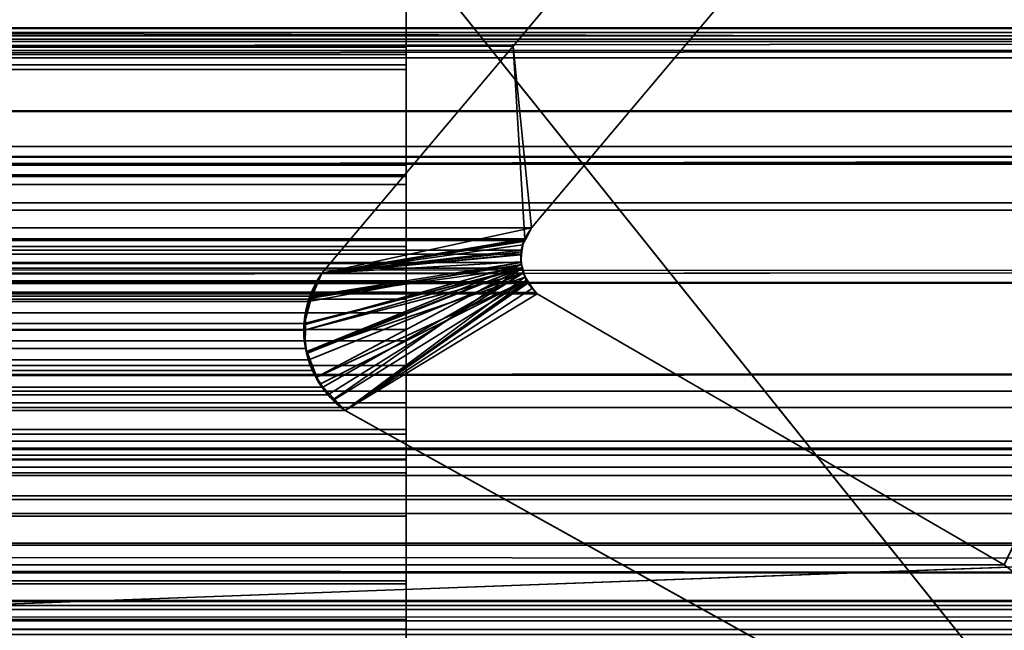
# Model space of a CAD drawing. Header units: millimetres. Extents: x -508 to 6708, y -110 to 248.
# Tile 963 of 1056: x 1846.25 to 1850.71, y -2.59 to 0.17. Entities that reach past the tile are written whole.
import ezdxf

# ---------------------------------------------------------------- set-up
doc = ezdxf.new("R2010")
doc.units = ezdxf.units.MM
doc.layers.add('151', color=7, linetype='Continuous', true_color=0xffffff)

# ---------------------------------------------------------------- blocks, each defined once
blk = doc.blocks.new('UG_SURFACE_002')
at = {"layer": '151', "color": 252, "linetype": 'Continuous', "lineweight": 35}
for points in [[(2057.4999, -5.3, 2215.25), (2057.4999, 229.4, 2215.25), (942.5, 229.4, 2215.25), (942.5, -5.3, 2215.25)], [(1092.5, -5.3, 2065.2499), (1092.5, 229.4, 2065.2499), (1907.5, 229.4, 2065.2499), (1907.5, -5.3, 2065.2499)]]:
    blk.add_3dface(points, dxfattribs=at)
blk = doc.blocks.new('UG_SURFACE_034')
at = {"layer": '151', "color": 252, "linetype": 'Continuous', "lineweight": 35}
for points in [[(1141, 0, 2), (1859, 0, 2), (1859, -2), (1141, -2)], [(1141, 0, 2), (1141, 0, 2017), (1859, 0, 2017), (1859, 0, 2)], [(1141, -26, 2017), (1859, -26, 2017), (1859, 0, 2017), (1141, 0, 2017)], [(1832, -3), (1168, -3), (1141, -2), (1859, -2)], [(1859, -2), (1859, -9), (1832, -9), (1832, -3)]]:
    blk.add_3dface(points, dxfattribs=at)
blk = doc.blocks.new('UG_SURFACE_256')
at = {"layer": '151', "color": 252, "linetype": 'Continuous', "lineweight": 35}
for points in [[(1135.5, -22.22, 2021.75), (1864.5, -22.22, 2021.75), (1864.5, 61.62, 2021.75), (1135.5, 61.62, 2021.75)], [(1137, -22.22, 2020.2501), (1137, 61.62, 2020.2501), (1863, 61.62, 2020.2501), (1863, -22.22, 2020.2501)]]:
    blk.add_3dface(points, dxfattribs=at)
blk = doc.blocks.new('UG_SURFACE_259')
at = {"layer": '151', "color": 7, "linetype": 'Continuous', "lineweight": 35}
for points in [[(1862.1695, 0.0733, 2019.4194), (1137.825, 1.6459, 2019.4249), (1137.7392, -0.6892, 2019.5107)], [(1862.1695, 0.0733, 2019.4194), (1862.175, 1.6459, 2019.4249), (1137.825, 1.6459, 2019.4249)], [(1142.0786, 0.7573, 2015.1713), (1857.9214, 0.7573, 2015.1713), (1857.2749, 0.074, 2014.5249), (1142.7251, 0.074, 2014.5249)], [(1849.0372, 0.7131, 2006.2871), (1848.485, 0.0529, 2005.7349), (1151.515, 0.0529, 2005.7349), (1150.9628, 0.7131, 2006.2871)], [(1848.485, 0.0529, 2005.7349), (1849.0372, 0.7131, 2006.2871), (1849.5073, 0.345, 2006.7573), (1848.5689, -0.7697, 2005.8188)], [(1150.4927, 0.345, 2006.7573), (1151.4311, -0.7697, 2005.8188), (1848.5689, -0.7697, 2005.8188), (1849.5073, 0.345, 2006.7573)], [(1858.5011, 0.1363, 2015.7511), (1141.4968, 0.1297, 2015.7533), (1141.5606, 0.1255, 2015.6894)], [(1858.5011, 0.1363, 2015.7511), (1858.5031, 0.1361, 2015.753), (1141.4968, 0.1297, 2015.7533)], [(1141.4968, 0.1297, 2015.7533), (1858.5031, 0.1361, 2015.753), (1858.5515, 0.1329, 2015.8014)], [(1141.5606, 0.1255, 2015.6894), (1858.4315, 0.1144, 2015.6815), (1858.5011, 0.1363, 2015.7511)], [(1858.5515, 0.1329, 2015.8014), (1860.0085, -0.4009, 2017.2584), (1139.9915, -0.4009, 2017.2584), (1141.4485, 0.1329, 2015.8014)], [(1858.5515, 0.1329, 2015.8014), (1141.4485, 0.1329, 2015.8014), (1141.4968, 0.1297, 2015.7533)], [(1141.5606, 0.1255, 2015.6894), (1141.5691, 0.1208, 2015.6808), (1858.4315, 0.1144, 2015.6815)], [(1858.3826, 0.0991, 2015.6326), (1141.5691, 0.1208, 2015.6808), (1141.6334, 0.0854, 2015.6167)], [(1858.3826, 0.0991, 2015.6326), (1858.4315, 0.1144, 2015.6815), (1141.5691, 0.1208, 2015.6808)], [(1141.6334, 0.0854, 2015.6167), (1858.3674, 0.0844, 2015.6174), (1858.3826, 0.0991, 2015.6326)], [(1137.7392, -0.6892, 2019.5107), (1862.2143, -0.6902, 2019.4643), (1862.1695, 0.0733, 2019.4194)], [(1858.3674, 0.0844, 2015.6174), (1141.6334, 0.0854, 2015.6167), (1141.6433, 0.08, 2015.6066)], [(1141.6433, 0.08, 2015.6066), (1858.3143, 0.0331, 2015.5642), (1858.3674, 0.0844, 2015.6174)], [(1141.6433, 0.08, 2015.6066), (1141.6857, 0.0331, 2015.5642), (1858.3143, 0.0331, 2015.5642)], [(1142.7251, 0.074, 2014.5249), (1857.2749, 0.074, 2014.5249), (1856.9752, -0.2428, 2014.2252)], [(1143.0248, -0.2428, 2014.2252), (1142.7251, 0.074, 2014.5249), (1856.9752, -0.2428, 2014.2252)], [(1848.485, 0.0529, 2005.7349), (1847.6192, -0.975, 2004.8692), (1152.3808, -0.975, 2004.8692), (1151.515, 0.0529, 2005.7349)], [(1848.5689, -0.7697, 2005.8188), (1848.5376, -0.8193, 2005.7876), (1847.6192, -0.975, 2004.8692), (1848.485, 0.0529, 2005.7349)], [(1858.3143, 0.0331, 2015.5642), (1141.6857, 0.0331, 2015.5642), (1142.3917, -0.5588, 2014.8582)], [(1142.3917, -0.5588, 2014.8582), (1857.6423, -0.6579, 2014.8923), (1858.3143, 0.0331, 2015.5642)], [(1856.9752, -0.2428, 2014.2252), (1855.5887, -1.0174, 2012.8386), (1144.4113, -1.0174, 2012.8386), (1143.0248, -0.2428, 2014.2252)], [(1139.577, -0.484, 2017.673), (1860.0085, -0.4009, 2017.2584), (1860.3992, -0.4821, 2017.6492)], [(1139.577, -0.484, 2017.673), (1139.9915, -0.4009, 2017.2584), (1860.0085, -0.4009, 2017.2584)], [(1138.7697, -1.8721, 2018.4803), (1861.1926, -0.4501, 2018.4426), (1861.187, -1.4242, 2018.4369)], [(1138.7697, -1.8721, 2018.4803), (1138.8074, -0.4501, 2018.4426), (1861.1926, -0.4501, 2018.4426)], [(1138.8124, -0.4479, 2018.4376), (1861.1876, -0.4479, 2018.4376), (1861.1926, -0.4501, 2018.4426), (1138.8074, -0.4501, 2018.4426)], [(1861.1853, -0.4469, 2018.4352), (1138.8124, -0.4479, 2018.4376), (1138.8147, -0.4469, 2018.4352)], [(1861.1853, -0.4469, 2018.4352), (1861.1876, -0.4479, 2018.4376), (1138.8124, -0.4479, 2018.4376)], [(1138.8147, -0.4469, 2018.4352), (1138.8216, -0.4472, 2018.4283), (1861.1785, -0.4472, 2018.4286)], [(1861.1785, -0.4472, 2018.4286), (1861.1853, -0.4469, 2018.4352), (1138.8147, -0.4469, 2018.4352)], [(1138.8216, -0.4472, 2018.4283), (1138.8431, -0.4483, 2018.4069), (1861.1569, -0.4482, 2018.4071)], [(1861.1569, -0.4482, 2018.4071), (1861.1785, -0.4472, 2018.4286), (1138.8216, -0.4472, 2018.4283)], [(1861.1029, -0.4506, 2018.353), (1861.1569, -0.4482, 2018.4071), (1138.8431, -0.4483, 2018.4069)], [(1138.8431, -0.4483, 2018.4069), (1138.8972, -0.4509, 2018.3527), (1861.1029, -0.4506, 2018.353)], [(1860.4814, -0.4784, 2017.7314), (1861.1029, -0.4506, 2018.353), (1138.8972, -0.4509, 2018.3527)], [(1138.8972, -0.4509, 2018.3527), (1139.5192, -0.4812, 2017.731), (1860.4814, -0.4784, 2017.7314)], [(1860.3992, -0.4821, 2017.6492), (1860.4814, -0.4784, 2017.7314), (1139.5192, -0.4812, 2017.731)], [(1860.3992, -0.4821, 2017.6492), (1139.5192, -0.4812, 2017.731), (1139.577, -0.484, 2017.673)], [(1857.3426, -0.9661, 2014.5926), (1142.3917, -0.5588, 2014.8582), (1143.8079, -1.7461, 2013.4423)], [(1857.3426, -0.9661, 2014.5926), (1857.6423, -0.6579, 2014.8923), (1142.3917, -0.5588, 2014.8582)], [(1862.3573, -3.122, 2019.6073), (1137.7392, -0.6892, 2019.5107), (1137.651, -3.0879, 2019.5992)], [(1862.3573, -3.122, 2019.6073), (1862.2143, -0.6902, 2019.4643), (1137.7392, -0.6892, 2019.5107)], [(1848.5376, -0.8193, 2005.7876), (1151.4311, -0.7697, 2005.8188), (1151.4624, -0.8193, 2005.7876)], [(1848.5376, -0.8193, 2005.7876), (1848.5689, -0.7697, 2005.8188), (1151.4311, -0.7697, 2005.8188)], [(1151.4624, -0.8193, 2005.7876), (1848.5349, -0.8277, 2005.785), (1848.5376, -0.8193, 2005.7876)], [(1151.4624, -0.8193, 2005.7876), (1151.4651, -0.8277, 2005.785), (1848.5349, -0.8277, 2005.785)], [(1848.5218, -0.8706, 2005.7719), (1151.4651, -0.8277, 2005.785), (1151.4782, -0.8706, 2005.7719)], [(1848.5218, -0.8706, 2005.7719), (1848.5349, -0.8277, 2005.785), (1151.4651, -0.8277, 2005.785)], [(1847.6192, -0.975, 2004.8692), (1848.5376, -0.8193, 2005.7876), (1848.5349, -0.8277, 2005.785)], [(1848.5349, -0.8277, 2005.785), (1848.5218, -0.8706, 2005.7719), (1847.6192, -0.975, 2004.8692)], [(1151.4782, -0.8706, 2005.7719), (1848.5212, -0.8888, 2005.7712), (1848.5218, -0.8706, 2005.7719)], [(1151.4782, -0.8706, 2005.7719), (1151.4788, -0.8888, 2005.7712), (1848.5212, -0.8888, 2005.7712)], [(1848.5198, -0.9267, 2005.7697), (1151.4788, -0.8888, 2005.7712), (1151.4802, -0.9267, 2005.7697)], [(1848.5198, -0.9267, 2005.7697), (1848.5212, -0.8888, 2005.7712), (1151.4788, -0.8888, 2005.7712)], [(1847.5642, -1.0787, 2004.8144), (1847.6192, -0.975, 2004.8692), (1848.5212, -0.8888, 2005.7712), (1848.5198, -0.9267, 2005.7697)], [(1847.6192, -0.975, 2004.8692), (1848.5218, -0.8706, 2005.7719), (1848.5212, -0.8888, 2005.7712)], [(1151.4802, -0.9267, 2005.7697), (1151.4745, -0.953, 2005.7755), (1848.5255, -0.953, 2005.7755)], [(1151.4802, -0.9267, 2005.7697), (1848.5255, -0.953, 2005.7755), (1848.5198, -0.9267, 2005.7697)], [(1847.5375, -1.2035, 2004.7874), (1847.559, -1.1034, 2004.8089), (1848.5198, -0.9267, 2005.7697), (1848.5255, -0.953, 2005.7755)], [(1848.5198, -0.9267, 2005.7697), (1847.559, -1.1034, 2004.8089), (1847.5642, -1.0787, 2004.8144)], [(1857.3426, -0.9661, 2014.5926), (1143.8079, -1.7461, 2013.4423), (1144.1107, -1.8301, 2013.1392)], [(1144.1107, -1.8301, 2013.1392), (1855.8663, -1.7668, 2013.1164), (1857.3426, -0.9661, 2014.5926)], [(1151.4696, -0.9755, 2005.7805), (1151.4506, -1.0149, 2005.7993), (1848.5494, -1.0149, 2005.7993)], [(1848.5304, -0.9755, 2005.7805), (1151.4745, -0.953, 2005.7755), (1151.4696, -0.9755, 2005.7805)], [(1151.4696, -0.9755, 2005.7805), (1848.5494, -1.0149, 2005.7993), (1848.5304, -0.9755, 2005.7805)], [(1848.5304, -0.9755, 2005.7805), (1848.5255, -0.953, 2005.7755), (1151.4745, -0.953, 2005.7755)], [(1152.4287, -1.0611, 2004.8213), (1152.3808, -0.975, 2004.8692), (1847.6192, -0.975, 2004.8692)], [(1152.4287, -1.0611, 2004.8213), (1847.6192, -0.975, 2004.8692), (1847.5642, -1.0787, 2004.8144)], [(1848.5255, -0.953, 2005.7755), (1847.5394, -1.2338, 2004.7894), (1847.5375, -1.2035, 2004.7874)], [(1848.5255, -0.953, 2005.7755), (1848.5304, -0.9755, 2005.7805), (1847.5394, -1.2338, 2004.7894)], [(1847.5603, -1.3678, 2004.8103), (1847.5444, -1.3168, 2004.7944), (1847.5394, -1.2338, 2004.7894), (1848.5304, -0.9755, 2005.7805)], [(1847.6231, -1.4908, 2004.8733), (1847.5751, -1.4152, 2004.8251), (1847.5603, -1.3678, 2004.8103), (1848.5304, -0.9755, 2005.7805)], [(1848.5304, -0.9755, 2005.7805), (1847.6459, -1.5265, 2004.8959), (1847.6231, -1.4908, 2004.8733)], [(1847.7236, -1.597, 2004.9736), (1847.6459, -1.5265, 2004.8959), (1848.5304, -0.9755, 2005.7805), (1848.5494, -1.0149, 2005.7993)], [(1145.2919, -1.5094, 2011.9581), (1144.4113, -1.0174, 2012.8386), (1855.5887, -1.0174, 2012.8386)], [(1145.2919, -1.5094, 2011.9581), (1855.5887, -1.0174, 2012.8386), (1854.7081, -1.5094, 2011.9581)], [(1151.4481, -1.0203, 2005.8019), (1151.4113, -1.0624, 2005.8386), (1848.5887, -1.0624, 2005.8386)], [(1848.5519, -1.0203, 2005.8019), (1151.4506, -1.0149, 2005.7993), (1151.4481, -1.0203, 2005.8019)], [(1151.4481, -1.0203, 2005.8019), (1848.5887, -1.0624, 2005.8386), (1848.5519, -1.0203, 2005.8019)], [(1848.5519, -1.0203, 2005.8019), (1848.5494, -1.0149, 2005.7993), (1151.4506, -1.0149, 2005.7993)], [(1848.5494, -1.0149, 2005.7993), (1848.5519, -1.0203, 2005.8019), (1847.7236, -1.597, 2004.9736)], [(1847.7236, -1.597, 2004.9736), (1848.5519, -1.0203, 2005.8019), (1848.5887, -1.0624, 2005.8386), (1848.5944, -1.0688, 2005.8444)], [(1151.4056, -1.0688, 2005.8444), (1149.2902, -2.2961, 2007.9598), (1850.7098, -2.2961, 2007.9598), (1848.5944, -1.0688, 2005.8444)], [(1151.4056, -1.0688, 2005.8444), (1848.5944, -1.0688, 2005.8444), (1848.5887, -1.0624, 2005.8386), (1151.4113, -1.0624, 2005.8386)], [(1847.5642, -1.0787, 2004.8144), (1152.4411, -1.1038, 2004.8089), (1152.4287, -1.0611, 2004.8213)], [(1848.5944, -1.0688, 2005.8444), (1850.7098, -2.2961, 2007.9598), (1855.1005, -5.6975, 2012.3506), (1847.7236, -1.597, 2004.9736)], [(1847.5642, -1.0787, 2004.8144), (1847.559, -1.1034, 2004.8089), (1152.4411, -1.1038, 2004.8089)], [(1152.4574, -1.1601, 2004.7927), (1152.4411, -1.1038, 2004.8089), (1847.559, -1.1034, 2004.8089)], [(1152.4574, -1.1601, 2004.7927), (1847.559, -1.1034, 2004.8089), (1847.5375, -1.2035, 2004.7874)], [(1847.5375, -1.2035, 2004.7874), (1152.4602, -1.2344, 2004.7898), (1152.4574, -1.1601, 2004.7927)], [(1847.5375, -1.2035, 2004.7874), (1847.5394, -1.2338, 2004.7894), (1152.4602, -1.2344, 2004.7898)], [(1152.4616, -1.2735, 2004.7884), (1152.4602, -1.2344, 2004.7898), (1847.5394, -1.2338, 2004.7894)], [(1152.4616, -1.2735, 2004.7884), (1847.5394, -1.2338, 2004.7894), (1847.5444, -1.3168, 2004.7944)], [(1847.5444, -1.3168, 2004.7944), (1152.4409, -1.3689, 2004.8091), (1152.4616, -1.2735, 2004.7884)], [(1847.5444, -1.3168, 2004.7944), (1847.5603, -1.3678, 2004.8103), (1152.4409, -1.3689, 2004.8091)], [(1152.3827, -1.4899, 2004.8673), (1847.5603, -1.3678, 2004.8103), (1847.5751, -1.4152, 2004.8251)], [(1152.3827, -1.4899, 2004.8673), (1152.4382, -1.3818, 2004.8118), (1847.5603, -1.3678, 2004.8103)], [(1152.4382, -1.3818, 2004.8118), (1152.4409, -1.3689, 2004.8091), (1847.5603, -1.3678, 2004.8103)], [(1861.187, -1.4242, 2018.4369), (1138.6945, -2.2, 2018.5554), (1138.7697, -1.8721, 2018.4803)], [(1861.187, -1.4242, 2018.4369), (1861.2999, -2.2073, 2018.5499), (1138.6945, -2.2, 2018.5554)], [(1847.5751, -1.4152, 2004.8251), (1152.379, -1.4936, 2004.8709), (1152.3827, -1.4899, 2004.8673)], [(1847.5751, -1.4152, 2004.8251), (1847.6231, -1.4908, 2004.8733), (1152.379, -1.4936, 2004.8709)], [(1854.7081, -1.5094, 2011.9581), (1853.6898, -1.5839, 2010.9398), (1146.3102, -1.5839, 2010.9398), (1145.2919, -1.5094, 2011.9581)], [(1847.6459, -1.5265, 2004.8959), (1152.2764, -1.597, 2004.9736), (1152.379, -1.4936, 2004.8709)], [(1152.379, -1.4936, 2004.8709), (1847.6231, -1.4908, 2004.8733), (1847.6459, -1.5265, 2004.8959)], [(1847.6459, -1.5265, 2004.8959), (1847.7236, -1.597, 2004.9736), (1152.2764, -1.597, 2004.9736)], [(1847.7236, -1.597, 2004.9736), (1855.1005, -5.6975, 2012.3506), (1144.8995, -5.6975, 2012.3506), (1152.2764, -1.597, 2004.9736)], [(1146.3102, -1.5839, 2010.9398), (1853.6898, -1.5839, 2010.9398), (1851.6124, -1.7357, 2008.8625), (1148.3876, -1.7357, 2008.8625)], [(1148.3876, -1.7357, 2008.8625), (1851.6124, -1.7357, 2008.8625), (1851.3709, -1.7731, 2008.621)], [(1851.3709, -1.7731, 2008.621), (1148.6272, -1.7874, 2008.6229), (1148.3876, -1.7357, 2008.8625)], [(1854.9417, -2.2682, 2012.1918), (1855.8663, -1.7668, 2013.1164), (1144.1107, -1.8301, 2013.1392)], [(1148.6272, -1.7874, 2008.6229), (1851.3709, -1.7731, 2008.621), (1851.1984, -1.7998, 2008.4484)], [(1851.1984, -1.7998, 2008.4484), (1148.8875, -1.8436, 2008.3625), (1148.6272, -1.7874, 2008.6229)], [(1851.1984, -1.7998, 2008.4484), (1851.1159, -1.8538, 2008.3659), (1148.8875, -1.8436, 2008.3625)], [(1144.1107, -1.8301, 2013.1392), (1146.1316, -2.3904, 2011.1184), (1853.879, -2.3308, 2011.1289)], [(1853.879, -2.3308, 2011.1289), (1854.9417, -2.2682, 2012.1918), (1144.1107, -1.8301, 2013.1392)], [(1148.8959, -1.8454, 2008.3542), (1148.8875, -1.8436, 2008.3625), (1851.1159, -1.8538, 2008.3659)], [(1148.8959, -1.8454, 2008.3542), (1851.1159, -1.8538, 2008.3659), (1851.0584, -1.8916, 2008.3084)], [(1851.0584, -1.8916, 2008.3084), (1148.9431, -1.8844, 2008.307), (1148.8959, -1.8454, 2008.3542)], [(1149.1449, -2.0515, 2008.105), (1148.9431, -1.8844, 2008.307), (1851.0584, -1.8916, 2008.3084)], [(1149.1449, -2.0515, 2008.105), (1851.0584, -1.8916, 2008.3084), (1850.9189, -1.9829, 2008.1689)], [(1850.9189, -1.9829, 2008.1689), (1149.1468, -2.0545, 2008.1031), (1149.1449, -2.0515, 2008.105)], [(1850.9189, -1.9829, 2008.1689), (1850.8581, -2.0629, 2008.1081), (1149.1468, -2.0545, 2008.1031)], [(1149.1468, -2.0545, 2008.1031), (1850.8581, -2.0629, 2008.1081), (1850.7555, -2.1981, 2008.0054)], [(1850.7555, -2.1981, 2008.0054), (1149.2902, -2.2961, 2007.9598), (1149.1468, -2.0545, 2008.1031)], [(1861.413, -2.9929, 2018.6632), (1138.1754, -4.4656, 2019.0747), (1138.6945, -2.2, 2018.5554)], [(1138.6945, -2.2, 2018.5554), (1861.2999, -2.2073, 2018.5499), (1861.413, -2.9929, 2018.6632)], [(1850.7555, -2.1981, 2008.0054), (1850.7098, -2.2961, 2007.9598), (1149.2902, -2.2961, 2007.9598)], [(1853.879, -2.3308, 2011.1289), (1146.1316, -2.3904, 2011.1184), (1146.7457, -2.5607, 2010.5042)], [(1853.879, -2.3308, 2011.1289), (1146.7457, -2.5607, 2010.5042), (1148.2856, -2.4582, 2008.9643)], [(1148.2856, -2.4582, 2008.9643), (1851.7144, -2.4582, 2008.9643), (1853.879, -2.3308, 2011.1289)], [(1148.2856, -2.4582, 2008.9643), (1148.2928, -2.4627, 2008.9571), (1851.707, -2.462, 2008.9569)], [(1851.707, -2.462, 2008.9569), (1851.7144, -2.4582, 2008.9643), (1148.2856, -2.4582, 2008.9643)], [(1851.6725, -2.4795, 2008.9226), (1851.707, -2.462, 2008.9569), (1148.2928, -2.4627, 2008.9571)], [(1851.6725, -2.4795, 2008.9226), (1148.2928, -2.4627, 2008.9571), (1148.3482, -2.4972, 2008.9018)], [(1148.3482, -2.4972, 2008.9018), (1851.6525, -2.4982, 2008.9025), (1851.6725, -2.4795, 2008.9226)], [(1851.616, -2.5323, 2008.8661), (1148.3482, -2.4972, 2008.9018), (1148.3577, -2.5032, 2008.8923)], [(1851.616, -2.5323, 2008.8661), (1851.6525, -2.4982, 2008.9025), (1148.3482, -2.4972, 2008.9018)], [(1148.3577, -2.5032, 2008.8923), (1851.6066, -2.5495, 2008.8565), (1851.616, -2.5323, 2008.8661)], [(1148.3577, -2.5032, 2008.8923), (1148.3941, -2.549, 2008.8561), (1851.6066, -2.5495, 2008.8565)], [(1851.5853, -2.5884, 2008.8353), (1148.3941, -2.549, 2008.8561), (1148.3995, -2.5558, 2008.8506)], [(1851.5853, -2.5884, 2008.8353), (1851.6066, -2.5495, 2008.8565), (1148.3941, -2.549, 2008.8561)], [(1148.3995, -2.5558, 2008.8506), (1851.5795, -2.6115, 2008.8296), (1851.5853, -2.5884, 2008.8353)], [(1148.3995, -2.5558, 2008.8506), (1148.4218, -2.6106, 2008.8284), (1851.5795, -2.6115, 2008.8296)]]:
    blk.add_3dface(points, dxfattribs=at)
blk = doc.blocks.new('UG_SURFACE_260')
at = {"layer": '151', "color": 7, "linetype": 'Continuous', "lineweight": 35}
for points in [[(1849.0372, 0.7131, -7.75), (1848.485, 0.0529, -7.75), (1848.485, 0.0529, 2005.7349), (1849.0372, 0.7131, 2006.2871)], [(1848.485, 0.0529, -7.75), (1849.0372, 0.7131, -7.75), (1849.5073, 0.345, -7.75), (1848.5689, -0.7697, -7.75)], [(1848.5689, -0.7697, 2005.8188), (1849.5073, 0.345, 2006.7573), (1849.0372, 0.7131, 2006.2871), (1848.485, 0.0529, 2005.7349)], [(1849.5073, 0.345, 2006.7573), (1848.5689, -0.7697, 2005.8188), (1848.5689, -0.7697, -7.75), (1849.5073, 0.345, -7.75)], [(1848.485, 0.0529, -7.75), (1847.6192, -0.975, -7.75), (1847.6192, -0.975, 2004.8692), (1848.485, 0.0529, 2005.7349)], [(1848.5689, -0.7697, -7.75), (1847.6192, -0.975, -7.75), (1848.485, 0.0529, -7.75)], [(1848.485, 0.0529, 2005.7349), (1847.6192, -0.975, 2004.8692), (1848.5323, -0.8321, 2005.7824), (1848.5385, -0.8215, 2005.7886)], [(1848.5385, -0.8215, 2005.7886), (1848.5689, -0.7697, 2005.8188), (1848.485, 0.0529, 2005.7349)], [(1847.6192, -0.975, -7.75), (1848.5689, -0.7697, -7.75), (1848.5408, -0.822, -7.75)], [(1848.5689, -0.7697, -7.75), (1848.5689, -0.7697, 2005.8188), (1848.5385, -0.8215, 2005.7886)], [(1848.5385, -0.8215, 2005.7886), (1848.5408, -0.822, -7.75), (1848.5689, -0.7697, -7.75)], [(1848.5408, -0.822, -7.75), (1848.5274, -0.8466, -7.75), (1847.6192, -0.975, -7.75)], [(1848.5222, -0.8789, 2005.7721), (1848.5323, -0.8321, 2005.7824), (1847.6192, -0.975, 2004.8692)], [(1847.6192, -0.975, -7.75), (1848.5274, -0.8466, -7.75), (1848.5242, -0.8786, -7.75)], [(1848.5323, -0.8321, 2005.7824), (1848.5222, -0.8789, 2005.7721), (1848.5242, -0.8786, -7.75)], [(1848.5323, -0.8321, 2005.7824), (1848.5242, -0.8786, -7.75), (1848.5274, -0.8466, -7.75)], [(1848.5323, -0.8321, 2005.7824), (1848.5274, -0.8466, -7.75), (1848.5408, -0.822, -7.75)], [(1848.5408, -0.822, -7.75), (1848.5385, -0.8215, 2005.7886), (1848.5323, -0.8321, 2005.7824)], [(1848.5242, -0.8786, -7.75), (1848.5197, -0.9246, -7.75), (1847.6192, -0.975, -7.75)], [(1847.6192, -0.975, 2004.8692), (1848.5193, -0.8922, 2005.7693), (1848.5222, -0.8789, 2005.7721)], [(1848.5197, -0.9246, -7.75), (1848.5222, -0.8789, 2005.7721), (1848.5193, -0.8922, 2005.7693)], [(1848.5197, -0.9246, -7.75), (1848.5242, -0.8786, -7.75), (1848.5222, -0.8789, 2005.7721)], [(1848.5231, -0.9363, -7.75), (1847.5513, -1.3296, -7.75), (1847.5428, -1.3076, -7.75), (1847.5444, -1.2081, -7.75)], [(1848.5231, -0.9363, -7.75), (1847.5444, -1.2081, -7.75), (1847.5455, -1.1443, -7.75), (1847.5699, -1.0882, -7.75)], [(1847.5513, -1.3296, -7.75), (1848.5231, -0.9363, -7.75), (1848.5401, -0.9931, -7.75)], [(1848.5228, -0.9367, 2005.7728), (1848.5193, -0.8922, 2005.7693), (1847.6192, -0.975, 2004.8692), (1847.5621, -1.0846, 2004.812)], [(1847.5699, -1.0882, -7.75), (1847.6192, -0.975, -7.75), (1848.5197, -0.9246, -7.75), (1848.5231, -0.9363, -7.75)], [(1848.5193, -0.8922, 2005.7693), (1848.5231, -0.9363, -7.75), (1848.5197, -0.9246, -7.75)], [(1848.5193, -0.8922, 2005.7693), (1848.5228, -0.9367, 2005.7728), (1848.5231, -0.9363, -7.75)], [(1848.5401, -0.9931, -7.75), (1848.5231, -0.9363, -7.75), (1848.5228, -0.9367, 2005.7728)], [(1847.5379, -1.2083, 2004.7879), (1847.537, -1.2125, 2004.787), (1847.5484, -1.3309, 2004.7984), (1848.524, -0.9529, 2005.774)], [(1847.5621, -1.0847, 2004.812), (1847.5379, -1.2083, 2004.7879), (1848.524, -0.9529, 2005.774)], [(1847.5484, -1.3309, 2004.7984), (1847.5491, -1.3388, 2004.7991), (1848.524, -0.9529, 2005.774)], [(1848.524, -0.9529, 2005.774), (1847.5491, -1.3388, 2004.7991), (1847.5938, -1.4458, 2004.8437)], [(1848.524, -0.9529, 2005.774), (1848.5228, -0.9367, 2005.7728), (1847.5621, -1.0846, 2004.812), (1847.5621, -1.0847, 2004.812)], [(1847.6192, -0.975, -7.75), (1847.5699, -1.0882, -7.75), (1847.5621, -1.0847, 2004.812)], [(1847.5621, -1.0847, 2004.812), (1847.5621, -1.0846, 2004.812), (1847.6192, -0.975, -7.75)], [(1847.5621, -1.0846, 2004.812), (1847.6192, -0.975, 2004.8692), (1847.6192, -0.975, -7.75)], [(1847.5938, -1.4458, 2004.8437), (1847.6033, -1.4686, 2004.8532), (1847.6739, -1.544, 2004.9238), (1848.524, -0.9529, 2005.774)], [(1848.5394, -0.9925, 2005.7893), (1848.524, -0.9529, 2005.774), (1847.6739, -1.544, 2004.9238), (1847.7236, -1.597, 2004.9736)], [(1848.5228, -0.9367, 2005.7728), (1848.524, -0.9529, 2005.774), (1848.5401, -0.9931, -7.75)], [(1848.524, -0.9529, 2005.774), (1848.5394, -0.9925, 2005.7893), (1848.5401, -0.9931, -7.75)], [(1848.5401, -0.9931, -7.75), (1848.5445, -1.0077, -7.75), (1847.5966, -1.4458, -7.75), (1847.5513, -1.3296, -7.75)], [(1848.5445, -1.0077, -7.75), (1847.609, -1.4777, -7.75), (1847.5966, -1.4458, -7.75)], [(1847.6752, -1.5466, -7.75), (1847.609, -1.4777, -7.75), (1848.5445, -1.0077, -7.75)], [(1847.7236, -1.597, -7.75), (1847.6752, -1.5466, -7.75), (1848.5445, -1.0077, -7.75), (1848.5734, -1.0432, -7.75)], [(1847.7236, -1.597, 2004.9736), (1848.5469, -1.012, 2005.7969), (1848.5394, -0.9925, 2005.7893)], [(1848.5724, -1.0425, 2005.8224), (1848.5469, -1.012, 2005.7969), (1847.7236, -1.597, 2004.9736)], [(1848.5734, -1.0432, -7.75), (1848.5445, -1.0077, -7.75), (1848.5394, -0.9925, 2005.7893)], [(1848.5394, -0.9925, 2005.7893), (1848.5469, -1.012, 2005.7969), (1848.5734, -1.0432, -7.75)], [(1848.5445, -1.0077, -7.75), (1848.5401, -0.9931, -7.75), (1848.5394, -0.9925, 2005.7893)], [(1848.5469, -1.012, 2005.7969), (1848.5724, -1.0425, 2005.8224), (1848.5734, -1.0432, -7.75)], [(1847.7236, -1.597, 2004.9736), (1848.5944, -1.0688, 2005.8444), (1848.5724, -1.0425, 2005.8224)], [(1848.5734, -1.0432, -7.75), (1848.5944, -1.0688, -7.75), (1847.7236, -1.597, -7.75)], [(1848.5944, -1.0688, -7.75), (1850.7098, -2.2961, -7.75), (1855.1005, -5.6975, -7.75), (1847.7236, -1.597, -7.75)], [(1847.7236, -1.597, 2004.9736), (1855.1005, -5.6975, 2012.3506), (1850.7098, -2.2961, 2007.9598), (1848.5944, -1.0688, 2005.8444)], [(1848.5944, -1.0688, -7.75), (1848.5734, -1.0432, -7.75), (1848.5724, -1.0425, 2005.8224)], [(1848.5724, -1.0425, 2005.8224), (1848.5944, -1.0688, 2005.8444), (1848.5944, -1.0688, -7.75)], [(1848.5944, -1.0688, 2005.8444), (1850.7098, -2.2961, 2007.9598), (1850.7098, -2.2961, -7.75), (1848.5944, -1.0688, -7.75)], [(1847.5379, -1.2083, 2004.7879), (1847.5621, -1.0847, 2004.812), (1847.5699, -1.0882, -7.75)], [(1847.5699, -1.0882, -7.75), (1847.5455, -1.1443, -7.75), (1847.5379, -1.2083, 2004.7879)], [(1847.5455, -1.1443, -7.75), (1847.5444, -1.2081, -7.75), (1847.5379, -1.2083, 2004.7879)], [(1847.537, -1.2125, 2004.787), (1847.5444, -1.2081, -7.75), (1847.5428, -1.3076, -7.75)], [(1847.537, -1.2125, 2004.787), (1847.5379, -1.2083, 2004.7879), (1847.5444, -1.2081, -7.75)], [(1847.5428, -1.3076, -7.75), (1847.5484, -1.3309, 2004.7984), (1847.537, -1.2125, 2004.787)], [(1847.5428, -1.3076, -7.75), (1847.5513, -1.3296, -7.75), (1847.5484, -1.3309, 2004.7984)], [(1847.5491, -1.3388, 2004.7991), (1847.5484, -1.3309, 2004.7984), (1847.5513, -1.3296, -7.75)], [(1847.5491, -1.3388, 2004.7991), (1847.5513, -1.3296, -7.75), (1847.5966, -1.4458, -7.75)], [(1847.5966, -1.4458, -7.75), (1847.5938, -1.4458, 2004.8437), (1847.5491, -1.3388, 2004.7991)], [(1847.6033, -1.4686, 2004.8532), (1847.5938, -1.4458, 2004.8437), (1847.5966, -1.4458, -7.75)], [(1847.6033, -1.4686, 2004.8532), (1847.5966, -1.4458, -7.75), (1847.609, -1.4777, -7.75)], [(1847.6752, -1.5466, -7.75), (1847.6739, -1.544, 2004.9238), (1847.6033, -1.4686, 2004.8532)], [(1847.6033, -1.4686, 2004.8532), (1847.609, -1.4777, -7.75), (1847.6752, -1.5466, -7.75)], [(1847.7236, -1.597, -7.75), (1847.7236, -1.597, 2004.9736), (1847.6739, -1.544, 2004.9238)], [(1847.6739, -1.544, 2004.9238), (1847.6752, -1.5466, -7.75), (1847.7236, -1.597, -7.75)], [(1847.7236, -1.597, -7.75), (1855.1005, -5.6975, -7.75), (1855.1005, -5.6975, 2012.3506), (1847.7236, -1.597, 2004.9736)]]:
    blk.add_3dface(points, dxfattribs=at)
blk = doc.blocks.new('UG_SURFACE_264')
at = {"layer": '151', "color": 206, "linetype": 'Continuous', "lineweight": 35}
for points in [[(1848, 0.9116, -0.8734), (1848, 0.9176, -0.8292), (1848, 0.0485, -0.9763), (1848, 0.0475, -1.0515)], [(1848, 0.0485, -0.9763), (1848, 0.9176, -0.8292), (1848, 0.8955, -0.6605), (1848, 0.8102, -0.5192)], [(1848, 0.0475, -1.0515), (1848, -0.4863, -2.5084), (1848, 0.2096, -2.7899), (1848, 0.9116, -0.8734)], [(1848, 0.8102, -0.5192), (1848, 0.6719, -0.4214), (1848, 0.0154, -0.8853), (1848, 0.0485, -0.9763)], [(1152, -0.538, 0.7828), (1848, -0.538, 0.7828), (1848, 0.6719, -0.4214), (1152, 0.6719, -0.4214)], [(1848, 0.6719, -0.4214), (1848, -0.538, 0.7828), (1848, -1.2819, 0.4481), (1848, -0.0523, -0.8143)], [(1848, -0.0523, -0.8143), (1848, 0.0154, -0.8853), (1848, 0.6719, -0.4214)], [(1152, -0.0325, 9.015), (1848, -0.0325, 9.015), (1848, 0.6277, 8.4628), (1152, 0.6277, 8.4628)], [(1848, -0.8551, 8.9311), (1848, 0.2595, 7.9927), (1848, 0.6277, 8.4628), (1848, -0.0325, 9.015)], [(1848, -0.5356, -3.6926), (1848, 0.3065, -4.6752), (1848, 0.5332, -3.5797), (1848, 0.3152, -3.3599)], [(1848, 0.3152, -3.3599), (1848, 0.209, -3.1029), (1848, -0.5736, -3.1647), (1848, -0.53, -3.6681)], [(1848, -0.53, -3.6681), (1848, -0.533, -3.6874), (1848, 0.3152, -3.3599)], [(1848, -0.533, -3.6874), (1848, -0.5356, -3.6926), (1848, 0.3152, -3.3599)], [(1152, 0.3065, -4.6752), (1848, 0.3065, -4.6752), (1848, -2.7028, -4.7598), (1152, -2.7028, -4.7598)], [(1848, -2.7028, -4.7598), (1848, 0.3065, -4.6752), (1848, -0.5356, -3.6926), (1848, -2.3685, -3.7858)], [(1152, 0.2595, 7.9927), (1848, 0.2595, 7.9927), (1848, -0.8551, 8.9311), (1152, -0.8551, 8.9311)], [(1848, -0.4863, -2.5084), (1848, -0.5736, -3.1647), (1848, 0.209, -3.1029), (1848, 0.2096, -2.7899)], [(1152, 0.0485, -0.9763), (1848, 0.0485, -0.9763), (1848, 0.0154, -0.8853), (1152, 0.0154, -0.8853)], [(1152, 0.0475, -1.0515), (1848, 0.0475, -1.0515), (1848, 0.0485, -0.9763), (1152, 0.0485, -0.9763)], [(1152, -0.4863, -2.5084), (1848, -0.4863, -2.5084), (1848, 0.0475, -1.0515), (1152, 0.0475, -1.0515)], [(1152, 0.0154, -0.8853), (1848, 0.0154, -0.8853), (1848, -0.0523, -0.8143), (1152, -0.0523, -0.8143)], [(1152, -1.0605, 9.8808), (1848, -1.0605, 9.8808), (1848, -0.0325, 9.015), (1152, -0.0325, 9.015)], [(1848, -0.0325, 9.015), (1848, -1.0605, 9.8808), (1848, -0.8551, 8.9311)], [(1152, -0.0523, -0.8143), (1848, -0.0523, -0.8143), (1848, -1.2819, 0.4481), (1152, -1.2819, 0.4481)], [(1152, -0.5736, -3.1647), (1848, -0.5736, -3.1647), (1848, -0.4863, -2.5084), (1152, -0.4863, -2.5084)], [(1152, -0.53, -3.6681), (1848, -0.53, -3.6681), (1848, -0.5736, -3.1647), (1152, -0.5736, -3.1647)], [(1152, -0.533, -3.6874), (1848, -0.533, -3.6874), (1848, -0.53, -3.6681), (1152, -0.53, -3.6681)], [(1152, -0.5356, -3.6926), (1848, -0.5356, -3.6926), (1848, -0.533, -3.6874), (1152, -0.533, -3.6874)], [(1152, -2.3685, -3.7858), (1848, -2.3685, -3.7858), (1848, -0.5356, -3.6926), (1152, -0.5356, -3.6926)], [(1152, -1.7047, 3.1725), (1848, -1.7047, 3.1725), (1848, -0.538, 0.7828), (1152, -0.538, 0.7828)], [(1848, -0.538, 0.7828), (1848, -1.7047, 3.1725), (1848, -2.4623, 2.9559), (1848, -1.2819, 0.4481)], [(1152, -0.8551, 8.9311), (1848, -0.8551, 8.9311), (1848, -0.932, 8.9726), (1152, -0.932, 8.9726)], [(1848, -1.0605, 9.8808), (1848, -0.932, 8.9726), (1848, -0.8551, 8.9311)], [(1152, -0.932, 8.9726), (1848, -0.932, 8.9726), (1848, -1.01, 8.9803), (1152, -1.01, 8.9803)], [(1848, -1.01, 8.9803), (1848, -0.932, 8.9726), (1848, -1.0605, 9.8808)], [(1152, -1.01, 8.9803), (1848, -1.01, 8.9803), (1848, -1.0931, 8.9555), (1152, -1.0931, 8.9555)], [(1848, -1.0931, 8.9555), (1848, -1.01, 8.9803), (1848, -1.0605, 9.8808), (1848, -1.2297, 9.9545)], [(1152, -1.2297, 9.9545), (1848, -1.2297, 9.9545), (1848, -1.0605, 9.8808), (1152, -1.0605, 9.8808)], [(1152, -1.0931, 8.9555), (1848, -1.0931, 8.9555), (1848, -1.1543, 8.9056), (1152, -1.1543, 8.9056)], [(1848, -1.2297, 9.9545), (1848, -1.3931, 9.9572), (1848, -1.0931, 8.9555)], [(1848, -1.3931, 9.9572), (1848, -1.5631, 9.891), (1848, -1.0931, 8.9555)], [(1848, -1.1543, 8.9056), (1848, -1.0931, 8.9555), (1848, -1.5631, 9.891), (1848, -1.6824, 9.7764)], [(1152, -1.1543, 8.9056), (1848, -1.1543, 8.9056), (1848, -2.3815, 6.7902), (1152, -2.3815, 6.7902)], [(1848, -1.6824, 9.7764), (1848, -5.7829, 2.3995), (1848, -2.3815, 6.7902), (1848, -1.1543, 8.9056)], [(1152, -1.3931, 9.9572), (1848, -1.3931, 9.9572), (1848, -1.2297, 9.9545), (1152, -1.2297, 9.9545)], [(1152, -1.2819, 0.4481), (1848, -1.2819, 0.4481), (1848, -2.4623, 2.9559), (1152, -2.4623, 2.9559)], [(1152, -1.5631, 9.891), (1848, -1.5631, 9.891), (1848, -1.3931, 9.9572), (1152, -1.3931, 9.9572)], [(1152, -1.6824, 9.7764), (1848, -1.6824, 9.7764), (1848, -1.5631, 9.891), (1152, -1.5631, 9.891)], [(1152, -5.7829, 2.3995), (1848, -5.7829, 2.3995), (1848, -1.6824, 9.7764), (1152, -1.6824, 9.7764)], [(1152, -1.8212, 5.8876), (1848, -1.8212, 5.8876), (1848, -1.7047, 3.1725), (1152, -1.7047, 3.1725)], [(1848, -2.5436, 5.7856), (1848, -2.4623, 2.9559), (1848, -1.7047, 3.1725), (1848, -1.8212, 5.8876)], [(1152, -1.8182, 5.9464), (1848, -1.8182, 5.9464), (1848, -1.8212, 5.8876), (1152, -1.8212, 5.8876)], [(1152, -1.8797, 6.2879), (1848, -1.8797, 6.2879), (1848, -1.8182, 5.9464), (1152, -1.8182, 5.9464)], [(1848, -1.8212, 5.8876), (1848, -1.8182, 5.9464), (1848, -2.5436, 5.7856)], [(1848, -2.5869, 5.856), (1848, -2.5436, 5.7856), (1848, -1.8182, 5.9464), (1848, -1.8797, 6.2879)], [(1152, -2.0753, 6.5882), (1848, -2.0753, 6.5882), (1848, -1.8797, 6.2879), (1152, -1.8797, 6.2879)], [(1848, -2.6608, 5.9094), (1848, -2.5869, 5.856), (1848, -1.8797, 6.2879), (1848, -2.0753, 6.5882)], [(1152, -2.3815, 6.7902), (1848, -2.3815, 6.7902), (1848, -2.0753, 6.5882), (1152, -2.0753, 6.5882)], [(1848, -2.0753, 6.5882), (1848, -2.3815, 6.7902), (1848, -2.6608, 5.9094)], [(1152, -4.6174, -4.3398), (1848, -4.6174, -4.3398), (1848, -2.3685, -3.7858), (1152, -2.3685, -3.7858)], [(1848, -4.142, -5.2183), (1848, -2.7028, -4.7598), (1848, -2.3685, -3.7858), (1848, -4.6174, -4.3398)], [(1848, -2.3815, 6.7902), (1848, -2.7406, 5.9286), (1848, -2.6608, 5.9094)], [(1848, -2.3815, 6.7902), (1848, -2.8816, 5.8867), (1848, -2.8311, 5.9141)], [(1848, -2.944, 5.8175), (1848, -2.3815, 6.7902), (1848, -5.7829, 2.3995)], [(1848, -2.944, 5.8175), (1848, -2.8816, 5.8867), (1848, -2.3815, 6.7902)], [(1848, -2.8311, 5.9141), (1848, -2.7406, 5.9286), (1848, -2.3815, 6.7902)], [(1152, -2.4623, 2.9559), (1848, -2.4623, 2.9559), (1848, -2.5436, 5.7856), (1152, -2.5436, 5.7856)], [(1152, -2.5436, 5.7856), (1848, -2.5436, 5.7856), (1848, -2.5869, 5.856), (1152, -2.5869, 5.856)], [(1152, -2.5869, 5.856), (1848, -2.5869, 5.856), (1848, -2.6608, 5.9094), (1152, -2.6608, 5.9094)]]:
    blk.add_3dface(points, dxfattribs=at)
blk = doc.blocks.new('UG_SURFACE_265')
at = {"layer": '151', "color": 252, "linetype": 'Continuous', "lineweight": 35}
for points in [[(1154, 3.0145, -6.75), (1138, 3.0145, -6.75), (1138, -16.9528, -6.75), (1862, -16.9528, -6.75)], [(1846, 3.0145, -7.75), (1862, 3.0145, -7.75), (1862, -16.9528, -7.75), (1138, -16.9528, -7.75)], [(1846, 3.0145, -6.75), (1154, 3.0145, -6.75), (1862, -16.9528, -6.75)], [(1862, -16.9528, -6.75), (1862, 3.0145, -6.75), (1846, 3.0145, -6.75)]]:
    blk.add_3dface(points, dxfattribs=at)

msp = doc.modelspace()

# ---------------------------------------------------------------- linework, layer by layer
at = {"layer": '151', "color": 253, "linetype": 'Continuous', "lineweight": -3}
for p, q in [((1849.0372, 0.7131, -7.75), (1848.485, 0.0529, -7.75)), ((1849.0372, 0.7131, 2006.2872), (1848.485, 0.0529, 2005.735)), ((1849.0372, 0.7131, 2006.2872), (1848.485, 0.0529, 2005.735)), ((1848, 0.6277, 8.4628), (1848, -0.0325, 9.015)), ((1849.5073, 0.345, 2006.7573), (1848.5689, -0.7697, 2005.8189)), ((1849.5073, 0.345, -7.75), (1848.5689, -0.7697, -7.75)), ((1849.5073, 0.345, 2006.7573), (1848.5689, -0.7697, 2005.8189)), ((1848, 0.2595, 7.9927), (1848, -0.8551, 8.9311)), ((1858.5515, 0.1329, 2015.8015), (1141.4485, 0.1329, 2015.8015)), ((1848.485, 0.0529, 2005.735), (1151.515, 0.0529, 2005.735)), ((1848, 0.0475, -1.0515), (1152, 0.0475, -1.0515)), ((1848.485, 0.0529, 2005.735), (1847.6192, -0.975, 2004.8692)), ((1848.485, 0.0529, 2005.735), (1847.6192, -0.975, 2004.8692)), ((1848.485, 0.0529, -7.75), (1847.6192, -0.975, -7.75)), ((1848, 0.0475, -1.0515), (1848, -0.4863, -2.5084)), ((1848.485, 0.0529, -7.75), (1848.485, 0.0529, 2005.735)), ((1858.3143, 0.0331, 2015.5643), (1141.6857, 0.0331, 2015.5643)), ((1141, 0, 2), (1859, 0, 2)), ((1141, 0, 2017), (1859, 0, 2017)), ((1848, -0.0325, 9.015), (1152, -0.0325, 9.015)), ((1848, -0.0325, 9.015), (1848, -1.0605, 9.8808)), ((1848, -0.0523, -0.8143), (1152, -0.0523, -0.8143)), ((1860.0084, -0.4009, 2017.2584), (1139.9916, -0.4009, 2017.2584)), ((1861.1926, -0.4501, 2018.4426), (1138.8074, -0.4501, 2018.4426)), ((1848, -0.4863, -2.5084), (1152, -0.4863, -2.5084)), ((1848, -0.5356, -3.6926), (1152, -0.5356, -3.6926)), ((1151.4311, -0.7697, 2005.8189), (1848.5689, -0.7697, 2005.8189)), ((1848.5689, -0.7697, 2005.8189), (1848.5689, -0.7697, -7.75)), ((1848, -0.8551, 8.9311), (1152, -0.8551, 8.9311)), ((1847.6192, -0.975, 2004.8692), (1152.3808, -0.975, 2004.8692)), ((1847.6192, -0.975, -7.75), (1847.6192, -0.975, 2004.8692)), ((1151.4056, -1.0688, 2005.8444), (1848.5944, -1.0688, 2005.8444)), ((1848, -1.0605, 9.8808), (1152, -1.0605, 9.8808)), ((1850.7098, -2.2961, 2007.9598), (1848.5944, -1.0688, 2005.8444)), ((1848.5944, -1.0688, -7.75), (1850.7098, -2.2961, -7.75)), ((1848.5944, -1.0688, 2005.8444), (1848.5944, -1.0688, -7.75)), ((1850.7098, -2.2961, 2007.9598), (1848.5944, -1.0688, 2005.8444)), ((1848, -1.1543, 8.9056), (1152, -1.1543, 8.9056)), ((1848, -1.1543, 8.9056), (1848, -2.3815, 6.7902)), ((1847.7236, -1.597, 2004.9736), (1152.2764, -1.597, 2004.9736)), ((1847.7236, -1.597, -7.75), (1855.1005, -5.6975, -7.75)), ((1847.7236, -1.597, -7.75), (1847.7236, -1.597, 2004.9736)), ((1847.7236, -1.597, 2004.9736), (1855.1005, -5.6975, 2012.3505)), ((1855.1005, -5.6975, 2012.3505), (1847.7236, -1.597, 2004.9736)), ((1848, -1.6824, 9.7764), (1152, -1.6824, 9.7764)), ((1848, -1.6824, 9.7764), (1848, -5.7829, 2.3995)), ((1148.3876, -1.7357, 2008.8624), (1851.6124, -1.7357, 2008.8624)), ((1848, -1.8212, 5.8876), (1152, -1.8212, 5.8876)), ((1141, -2), (1859, -2)), ((1149.2902, -2.2961, 2007.9598), (1850.7098, -2.2961, 2007.9598)), ((1848, -2.3815, 6.7902), (1152, -2.3815, 6.7902)), ((1851.7144, -2.4582, 2008.9644), (1148.2856, -2.4582, 2008.9644)), ((1848, -2.5436, 5.7856), (1152, -2.5436, 5.7856))]:
    msp.add_line(p, q, dxfattribs=at)
for points in [[(1848, -4.142, -5.2183), (1848, -2.7534, -4.4096), (1848, -0.4157, -4.7322), (1848, 1.5605, -4.675)], [(1848, 0.2096, -2.7899), (1848, 0.1225, -3.1991), (1848, 0.3838, -3.6012), (1848, 0.793, -3.6883)], [(1848, -1.8212, 5.8876), (1848, -2.2212, 3.4855), (1848, -1.2626, 1.0586), (1848, 0.6719, -0.4214)], [(1848, -0.0523, -0.8143), (1848, 0.0245, -0.867), (1848, 0.0634, -0.9598), (1848, 0.0475, -1.0515)], [(1848, -2.5436, 5.7856), (1848, -2.9946, 3.2947), (1848, -2.0367, 0.7574), (1848, -0.0523, -0.8143)], [(1848, -0.4863, -2.5084), (1848, -0.676, -3.0426), (1848, -0.4962, -3.6383), (1848, -0.5356, -3.6926)], [(1848, -0.5356, -3.6926), (1848, -1.346, -3.5783), (1848, -3.2523, -3.8398), (1848, -4.6174, -4.3398)], [(1848.5689, -0.7697, -7.75), (1848.4931, -0.8593, -7.75), (1848.5048, -0.9934, -7.75), (1848.5944, -1.0688, -7.75)], [(1848.5689, -0.7697, 2005.8189), (1848.4931, -0.8593, 2005.7431), (1848.5048, -0.9934, 2005.7548), (1848.5944, -1.0688, 2005.8444)], [(1848, -0.8551, 8.9311), (1848, -0.9447, 9.0069), (1848, -1.0789, 8.9952), (1848, -1.1543, 8.9056)], [(1847.6192, -0.975, -7.75), (1847.4765, -1.1757, -7.75), (1847.5232, -1.454, -7.75), (1847.7236, -1.597, -7.75)], [(1847.7236, -1.597, 2004.9736), (1847.5232, -1.454, 2004.7732), (1847.4765, -1.1757, 2004.7265), (1847.6192, -0.975, 2004.8692)], [(1848, -1.0605, 9.8808), (1848, -1.2612, 10.0235), (1848, -1.5394, 9.9768), (1848, -1.6824, 9.7764)], [(1848, -2.3815, 6.7902), (1848, -2.0162, 6.6462), (1848, -1.7882, 6.2794), (1848, -1.8212, 5.8876)], [(1848, -2.8311, 5.9141), (1848, -2.7164, 5.958), (1848, -2.5875, 5.9003), (1848, -2.5436, 5.7856)]]:
    msp.add_open_spline(points, degree=3, dxfattribs=at)
for points, knots in [([(1848.5689, -0.7697, 2005.8189), (1848.5569, -0.7839, 2005.8069), (1848.546, -0.8006, 2005.796), (1848.5305, -0.835, 2005.7805), (1848.525, -0.8525, 2005.775), (1848.5188, -0.8888, 2005.7688), (1848.5181, -0.9082, 2005.7681), (1848.5215, -0.9436, 2005.7715), (1848.5251, -0.9602, 2005.7751), (1848.536, -0.9918, 2005.786), (1848.5434, -1.0069, 2005.7934), (1848.5641, -1.0395, 2005.8141), (1848.5787, -1.0557, 2005.8287), (1848.5944, -1.0688, 2005.8444)], [0, 0, 0, 0, 0.184362, 0.184362, 0.339247, 0.339247, 0.495166, 0.495166, 0.636385, 0.636385, 0.785852, 0.785852, 1, 1, 1, 1]), ([(1847.6192, -0.975, 2004.8692), (1847.5975, -1.0055, 2004.8475), (1847.5784, -1.0404, 2004.8284), (1847.55, -1.1172, 2004.8), (1847.5404, -1.1602, 2004.7904), (1847.535, -1.2413, 2004.785), (1847.5375, -1.2802, 2004.7875), (1847.5509, -1.3514, 2004.8009), (1847.5616, -1.3849, 2004.8116), (1847.5938, -1.4575, 2004.8438), (1847.6185, -1.495, 2004.8685), (1847.6698, -1.5539, 2004.9198), (1847.6961, -1.5774, 2004.9461), (1847.7236, -1.597, 2004.9736)], [0, 0, 0, 0, 0.169988, 0.169988, 0.342146, 0.342146, 0.491572, 0.491572, 0.632423, 0.632423, 0.829252, 0.829252, 1, 1, 1, 1]), ([(1851.6124, -1.7357, 2008.8624), (1851.4392, -1.7212, 2008.6892), (1851.2661, -1.7555, 2008.5161), (1850.9457, -1.9333, 2008.1957), (1850.7949, -2.0803, 2008.0449), (1850.7098, -2.2961, 2007.9598)], [0, 0, 0, 0, 0.5, 0.5, 1, 1, 1, 1])]:
    msp.add_open_spline(points, degree=3, knots=knots, dxfattribs=at)

# ---------------------------------------------------------------- block references
for name in ['UG_SURFACE_002', 'UG_SURFACE_265', 'UG_SURFACE_256', 'UG_SURFACE_259', 'UG_SURFACE_260', 'UG_SURFACE_264', 'UG_SURFACE_034']:
    msp.add_blockref(name, (0, 0), dxfattribs=at)

doc.saveas('drawing.dxf')
